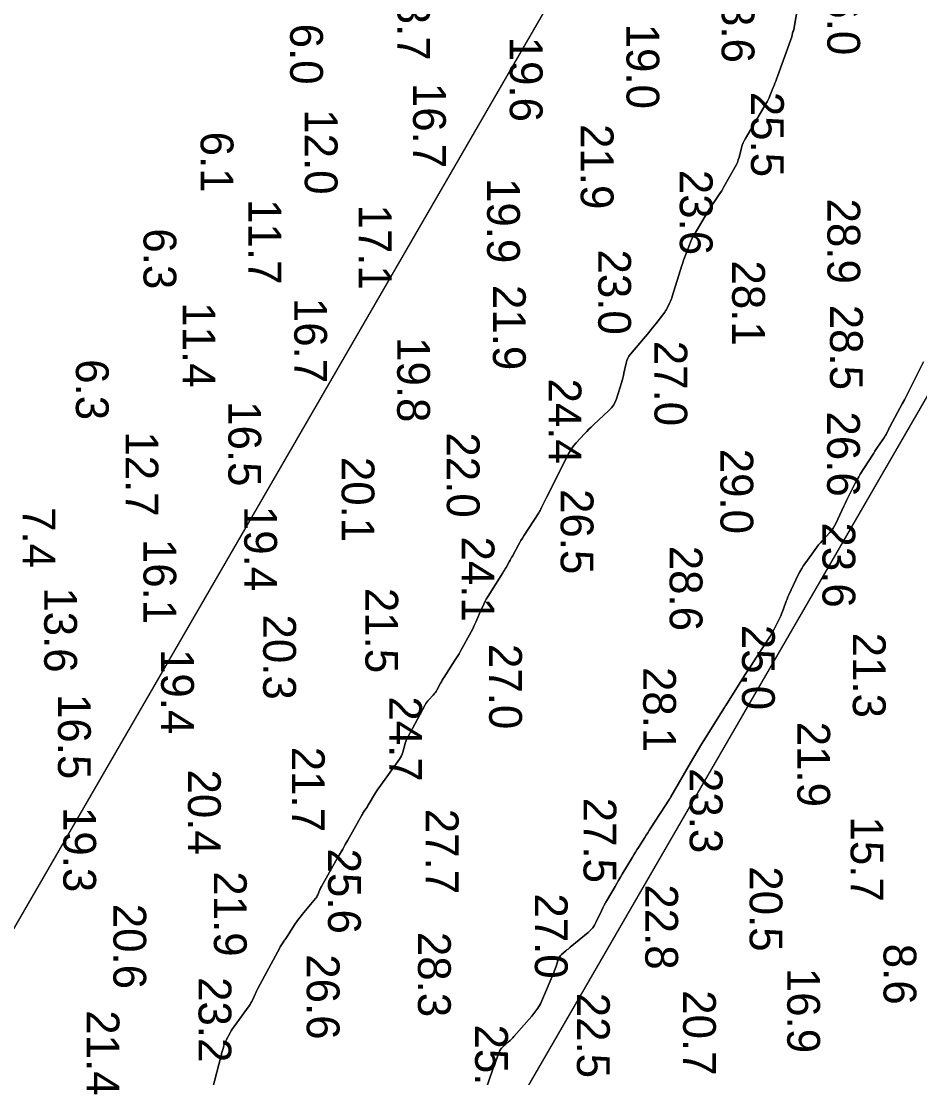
# Model space of a CAD drawing. Extents: x 1178573 to 1187098, y 693282 to 751751.
# Drawn here: x 1182982.2 to 1183324.8, y 746573.7 to 746976.7 of the extents above; entities that cross this region are included whole.
import ezdxf

# ---------------------------------------------------------------- set-up
doc = ezdxf.new("R2010")
doc.units = 0
for name, color, linetype in [('G-ANNO-PATT', 7, 'Continuous'), ('V-HYDS-MAJR', 7, 'Continuous'), ('V-HYDS-SOUN', 7, 'Continuous')]:
    doc.layers.add(name, color=color, linetype=linetype)

msp = doc.modelspace()

# ---------------------------------------------------------------- linework, layer by layer
at = {"layer": 'G-ANNO-PATT'}
msp.add_line((1182755.92, 745845.24), (1184123.8, 748210.03), dxfattribs=at)
for points in [[(1183936.7, 748375.52), (1183887.42, 748200.82), (1182571.6, 745926.03)], [(1183054.43, 746566.64), (1183058.3, 746581.8), (1183058.4, 746582.21), (1183058.51, 746582.61), (1183058.62, 746583.01), (1183058.73, 746583.41), (1183059.28, 746585.34), (1183059.35, 746585.58), (1183059.43, 746585.81), (1183059.51, 746586.04), (1183059.6, 746586.27), (1183059.97, 746587.19), (1183060.06, 746587.42), (1183060.16, 746587.64), (1183060.27, 746587.86), (1183060.38, 746588.08), (1183061.96, 746591.12), (1183062.27, 746591.69), (1183062.61, 746592.25), (1183062.96, 746592.8), (1183063.34, 746593.33), (1183069.13, 746601.24), (1183069.48, 746601.75), (1183069.8, 746602.28), (1183070.1, 746602.82), (1183070.36, 746603.37), (1183071.36, 746605.64), (1183071.62, 746606.2), (1183071.88, 746606.76), (1183072.16, 746607.31), (1183072.45, 746607.86), (1183080.77, 746623.33), (1183080.98, 746623.7), (1183081.19, 746624.06), (1183081.42, 746624.42), (1183081.66, 746624.77), (1183082.62, 746626.17), (1183082.86, 746626.52), (1183083.1, 746626.87), (1183083.34, 746627.22), (1183083.57, 746627.57), (1183086.72, 746632.42), (1183087.34, 746633.33), (1183087.98, 746634.23), (1183088.65, 746635.11), (1183089.34, 746635.97), (1183094.37, 746642.06), (1183094.63, 746642.4), (1183094.86, 746642.76), (1183095.07, 746643.13), (1183095.25, 746643.52), (1183095.91, 746645.11), (1183096.08, 746645.51), (1183096.26, 746645.9), (1183096.46, 746646.28), (1183096.66, 746646.66), (1183102.85, 746657.57), (1183103.82, 746659.27), (1183104.79, 746660.98), (1183105.75, 746662.68), (1183106.72, 746664.39), (1183112.07, 746673.86), (1183112.29, 746674.24), (1183112.52, 746674.62), (1183112.75, 746674.99), (1183112.99, 746675.36), (1183113.95, 746676.83), (1183114.18, 746677.2), (1183114.42, 746677.57), (1183114.65, 746677.95), (1183114.88, 746678.32), (1183116.92, 746681.74), (1183117.35, 746682.43), (1183117.78, 746683.12), (1183118.24, 746683.79), (1183118.7, 746684.45), (1183126.48, 746695.31), (1183126.87, 746695.92), (1183127.2, 746696.54), (1183127.47, 746697.2), (1183127.69, 746697.88), (1183128.43, 746700.67), (1183128.63, 746701.36), (1183128.88, 746702.04), (1183129.16, 746702.7), (1183129.48, 746703.34), (1183136.22, 746715.97), (1183136.52, 746716.49), (1183136.85, 746716.99), (1183137.22, 746717.46), (1183137.62, 746717.91), (1183139.3, 746719.66), (1183139.7, 746720.12), (1183140.06, 746720.59), (1183140.4, 746721.09), (1183140.7, 746721.61), (1183142.06, 746724.2), (1183142.39, 746724.8), (1183142.73, 746725.4), (1183143.09, 746725.99), (1183143.46, 746726.57), (1183147.71, 746733.16), (1183148.44, 746734.31), (1183149.14, 746735.47), (1183149.83, 746736.65), (1183150.5, 746737.83), (1183153.13, 746742.6), (1183153.78, 746743.8), (1183154.39, 746745.01), (1183154.97, 746746.24), (1183155.53, 746747.48), (1183157.71, 746752.53), (1183158.28, 746753.78), (1183158.89, 746755), (1183159.54, 746756.2), (1183160.25, 746757.37), (1183165.79, 746766.27), (1183166.11, 746766.8), (1183166.43, 746767.33), (1183166.74, 746767.86), (1183167.05, 746768.39), (1183168.27, 746770.54), (1183168.58, 746771.07), (1183168.88, 746771.61), (1183169.18, 746772.15), (1183169.47, 746772.69), (1183171.77, 746776.94), (1183172.26, 746777.82), (1183172.76, 746778.69), (1183173.29, 746779.55), (1183173.83, 746780.4), (1183179.52, 746789.14), (1183179.83, 746789.63), (1183180.11, 746790.13), (1183180.38, 746790.64), (1183180.64, 746791.16), (1183181.61, 746793.25), (1183181.85, 746793.77), (1183182.1, 746794.29), (1183182.36, 746794.81), (1183182.61, 746795.33), (1183191.05, 746811.93), (1183191.62, 746812.97), (1183192.26, 746813.97), (1183192.97, 746814.92), (1183193.75, 746815.82), (1183196.99, 746819.33), (1183197.81, 746820.2), (1183198.64, 746821.05), (1183199.5, 746821.88), (1183200.36, 746822.7), (1183206.28, 746828.18), (1183207.21, 746829.16), (1183208, 746830.24), (1183208.64, 746831.41), (1183209.13, 746832.68), (1183211.04, 746838.7), (1183211.32, 746839.63), (1183211.58, 746840.57), (1183211.82, 746841.52), (1183212.03, 746842.48), (1183212.82, 746846.31), (1183213.08, 746847.24), (1183213.44, 746848.11), (1183213.91, 746848.94), (1183214.49, 746849.71), (1183221.61, 746858.13), (1183222.26, 746858.92), (1183222.91, 746859.71), (1183223.55, 746860.51), (1183224.19, 746861.31), (1183227.23, 746865.21), (1183227.59, 746865.7), (1183227.92, 746866.2), (1183228.22, 746866.71), (1183228.5, 746867.24), (1183229.57, 746869.4), (1183229.82, 746869.95), (1183230.05, 746870.5), (1183230.26, 746871.06), (1183230.45, 746871.63), (1183234.12, 746883.46), (1183234.44, 746884.47), (1183234.78, 746885.47), (1183235.13, 746886.47), (1183235.49, 746887.46), (1183236.99, 746891.42), (1183237.38, 746892.41), (1183237.82, 746893.37), (1183238.3, 746894.3), (1183238.82, 746895.22), (1183244.7, 746905.08), (1183245.13, 746905.79), (1183245.57, 746906.5), (1183246.03, 746907.19), (1183246.49, 746907.88), (1183248.38, 746910.63), (1183248.84, 746911.32), (1183249.29, 746912.02), (1183249.73, 746912.73), (1183250.14, 746913.45), (1183254.46, 746921.1), (1183254.9, 746921.95), (1183255.29, 746922.83), (1183255.62, 746923.73), (1183255.89, 746924.65), (1183256.85, 746928.4), (1183257.12, 746929.32), (1183257.46, 746930.22), (1183257.86, 746931.09), (1183258.32, 746931.93), (1183266.16, 746945.1), (1183266.58, 746945.85), (1183266.98, 746946.61), (1183267.34, 746947.38), (1183267.67, 746948.17), (1183268.95, 746951.37), (1183269.27, 746952.17), (1183269.57, 746952.97), (1183269.88, 746953.78), (1183270.17, 746954.58), (1183275.97, 746970.65), (1183276.02, 746970.82), (1183276.07, 746970.98), (1183276.11, 746971.15), (1183276.14, 746971.31), (1183276.26, 746972.07), (1183276.28, 746972.2), (1183276.31, 746972.32), (1183276.36, 746972.45), (1183276.41, 746972.57), (1183276.63, 746973.04), (1183276.68, 746973.16), (1183276.72, 746973.28), (1183276.76, 746973.41), (1183276.78, 746973.53), (1183279.26, 746987.78)], [(1183326.2, 746846.8), (1183321.33, 746836.86), (1183320.56, 746835.31), (1183319.77, 746833.76), (1183318.97, 746832.23), (1183318.15, 746830.7), (1183313.56, 746822.25), (1183313.37, 746821.9), (1183313.19, 746821.54), (1183313.01, 746821.19), (1183312.83, 746820.84), (1183312.12, 746819.41), (1183311.94, 746819.06), (1183311.75, 746818.71), (1183311.54, 746818.37), (1183311.32, 746818.04), (1183308.73, 746814.23), (1183308.23, 746813.48), (1183307.73, 746812.73), (1183307.24, 746811.97), (1183306.75, 746811.21), (1183302.14, 746803.89), (1183301.55, 746802.92), (1183300.98, 746801.94), (1183300.43, 746800.94), (1183299.9, 746799.93), (1183297.83, 746795.87), (1183297.32, 746794.85), (1183296.82, 746793.83), (1183296.33, 746792.8), (1183295.85, 746791.77), (1183292.79, 746785.13), (1183292.32, 746784.2), (1183291.77, 746783.3), (1183291.16, 746782.45), (1183290.48, 746781.65), (1183287.62, 746778.53), (1183286.91, 746777.74), (1183286.23, 746776.93), (1183285.58, 746776.1), (1183284.94, 746775.25), (1183281.31, 746770.24), (1183280.53, 746769.1), (1183279.8, 746767.93), (1183279.12, 746766.72), (1183278.5, 746765.49), (1183274.92, 746757.88), (1183274.56, 746757.1), (1183274.22, 746756.32), (1183273.91, 746755.53), (1183273.61, 746754.72), (1183272.44, 746751.5), (1183272.14, 746750.7), (1183271.81, 746749.92), (1183271.46, 746749.14), (1183271.08, 746748.37), (1183269.12, 746744.55), (1183268.65, 746743.67), (1183268.16, 746742.8), (1183267.64, 746741.94), (1183267.11, 746741.09), (1183261.15, 746731.96), (1183260.1, 746730.34), (1183259.05, 746728.72), (1183258.01, 746727.09), (1183256.97, 746725.46), (1183250.83, 746715.75), (1183250.8, 746715.71), (1183250.78, 746715.67), (1183250.75, 746715.63), (1183250.73, 746715.59), (1183250.64, 746715.42), (1183250.61, 746715.37), (1183250.59, 746715.33), (1183250.57, 746715.29), (1183250.54, 746715.25), (1183250.44, 746715.09), (1183250.42, 746715.04), (1183250.39, 746715), (1183250.36, 746714.96), (1183250.34, 746714.92), (1183242.51, 746702.38), (1183241.2, 746700.27), (1183239.92, 746698.15), (1183238.65, 746696.02), (1183237.4, 746693.87), (1183229.9, 746680.91), (1183229.88, 746680.86), (1183229.85, 746680.82), (1183229.83, 746680.77), (1183229.81, 746680.72), (1183229.74, 746680.53), (1183229.73, 746680.48), (1183229.7, 746680.43), (1183229.67, 746680.39), (1183229.64, 746680.35), (1183229.49, 746680.2), (1183229.46, 746680.16), (1183229.42, 746680.12), (1183229.39, 746680.08), (1183229.36, 746680.04), (1183222.29, 746669.03), (1183221.69, 746668.1), (1183221.1, 746667.17), (1183220.51, 746666.24), (1183219.92, 746665.32), (1183217.57, 746661.6), (1183216.98, 746660.66), (1183216.4, 746659.73), (1183215.83, 746658.79), (1183215.26, 746657.85), (1183211.39, 746651.36), (1183210.7, 746650.19), (1183210, 746649.02), (1183209.3, 746647.84), (1183208.61, 746646.67), (1183205.7, 746641.72), (1183205.09, 746640.66), (1183204.51, 746639.59), (1183203.95, 746638.5), (1183203.42, 746637.4), (1183201.34, 746632.98), (1183200.77, 746631.92), (1183200.1, 746630.93), (1183199.31, 746630.03), (1183198.42, 746629.21), (1183191.53, 746623.52), (1183191.12, 746623.18), (1183190.71, 746622.83), (1183190.3, 746622.49), (1183189.89, 746622.15), (1183188.24, 746620.78), (1183187.86, 746620.41), (1183187.54, 746620.01), (1183187.29, 746619.56), (1183187.09, 746619.08), (1183186.08, 746615.99), (1183185.85, 746615.3), (1183185.6, 746614.63), (1183185.34, 746613.96), (1183185.06, 746613.29), (1183180.98, 746603.75), (1183180.14, 746602), (1183179.18, 746600.32), (1183178.08, 746598.73), (1183176.86, 746597.22), (1183170.08, 746589.49), (1183169.6, 746588.95), (1183169.1, 746588.44), (1183168.58, 746587.94), (1183168.04, 746587.46), (1183165.85, 746585.57), (1183165.34, 746585.08), (1183164.91, 746584.53), (1183164.55, 746583.92), (1183164.27, 746583.27), (1183163.14, 746580.04), (1183162.87, 746579.28), (1183162.6, 746578.51), (1183162.33, 746577.75), (1183162.06, 746576.98), (1183158.92, 746568.08)]]:
    msp.add_lwpolyline(points, dxfattribs=at)
at = {"layer": 'V-HYDS-MAJR'}
for points in [[(1183279.26, 746987.78), (1183276.78, 746973.53), (1183276.76, 746973.41), (1183276.72, 746973.28), (1183276.68, 746973.16), (1183276.63, 746973.04), (1183276.41, 746972.57), (1183276.36, 746972.45), (1183276.31, 746972.32), (1183276.28, 746972.2), (1183276.26, 746972.07), (1183276.14, 746971.31), (1183276.11, 746971.15), (1183276.07, 746970.98), (1183276.02, 746970.82), (1183275.97, 746970.65), (1183270.17, 746954.58), (1183269.88, 746953.78), (1183269.57, 746952.97), (1183269.27, 746952.17), (1183268.95, 746951.37), (1183267.67, 746948.17), (1183267.34, 746947.38), (1183266.98, 746946.61), (1183266.58, 746945.85), (1183266.16, 746945.1), (1183258.32, 746931.93), (1183257.86, 746931.09), (1183257.46, 746930.22), (1183257.12, 746929.32), (1183256.85, 746928.4), (1183255.89, 746924.65), (1183255.62, 746923.73), (1183255.29, 746922.83), (1183254.9, 746921.95), (1183254.46, 746921.1), (1183250.14, 746913.45), (1183249.73, 746912.73), (1183249.29, 746912.02), (1183248.84, 746911.32), (1183248.38, 746910.63), (1183246.49, 746907.88), (1183246.03, 746907.19), (1183245.57, 746906.5), (1183245.13, 746905.79), (1183244.7, 746905.08), (1183238.82, 746895.22), (1183238.3, 746894.3), (1183237.82, 746893.37), (1183237.38, 746892.41), (1183236.99, 746891.42), (1183235.49, 746887.46), (1183235.13, 746886.47), (1183234.78, 746885.47), (1183234.44, 746884.47), (1183234.12, 746883.46), (1183230.45, 746871.63), (1183230.26, 746871.06), (1183230.05, 746870.5), (1183229.82, 746869.95), (1183229.57, 746869.4), (1183228.5, 746867.24), (1183228.22, 746866.71), (1183227.92, 746866.2), (1183227.59, 746865.7), (1183227.23, 746865.21), (1183224.19, 746861.31), (1183223.55, 746860.51), (1183222.91, 746859.71), (1183222.26, 746858.92), (1183221.61, 746858.13), (1183214.49, 746849.71), (1183213.91, 746848.94), (1183213.44, 746848.11), (1183213.08, 746847.24), (1183212.82, 746846.31), (1183212.03, 746842.48), (1183211.82, 746841.52), (1183211.58, 746840.57), (1183211.32, 746839.63), (1183211.04, 746838.7), (1183209.13, 746832.68), (1183208.64, 746831.41), (1183208, 746830.24), (1183207.21, 746829.16), (1183206.28, 746828.18), (1183200.36, 746822.7), (1183199.5, 746821.88), (1183198.64, 746821.05), (1183197.81, 746820.2), (1183196.99, 746819.33), (1183193.75, 746815.82), (1183192.97, 746814.92), (1183192.26, 746813.97), (1183191.62, 746812.97), (1183191.05, 746811.93), (1183182.61, 746795.33), (1183182.36, 746794.81), (1183182.1, 746794.29), (1183181.85, 746793.77), (1183181.61, 746793.25), (1183180.64, 746791.16), (1183180.38, 746790.64), (1183180.11, 746790.13), (1183179.83, 746789.63), (1183179.52, 746789.14), (1183173.83, 746780.4), (1183173.29, 746779.55), (1183172.76, 746778.69), (1183172.26, 746777.82), (1183171.77, 746776.94), (1183169.47, 746772.69), (1183169.18, 746772.15), (1183168.88, 746771.61), (1183168.58, 746771.07), (1183168.27, 746770.54), (1183167.05, 746768.39), (1183166.74, 746767.86), (1183166.43, 746767.33), (1183166.11, 746766.8), (1183165.79, 746766.27), (1183160.25, 746757.37), (1183159.54, 746756.2), (1183158.89, 746755), (1183158.28, 746753.78), (1183157.71, 746752.53), (1183155.53, 746747.48), (1183154.97, 746746.24), (1183154.39, 746745.01), (1183153.78, 746743.8), (1183153.13, 746742.6), (1183150.5, 746737.83), (1183149.83, 746736.65), (1183149.14, 746735.47), (1183148.44, 746734.31), (1183147.71, 746733.16), (1183143.46, 746726.57), (1183143.09, 746725.99), (1183142.73, 746725.4), (1183142.39, 746724.8), (1183142.06, 746724.2), (1183140.7, 746721.61), (1183140.4, 746721.09), (1183140.06, 746720.59), (1183139.7, 746720.12), (1183139.3, 746719.66), (1183137.62, 746717.91), (1183137.22, 746717.46), (1183136.85, 746716.99), (1183136.52, 746716.49), (1183136.22, 746715.97), (1183129.48, 746703.34), (1183129.16, 746702.7), (1183128.88, 746702.04), (1183128.63, 746701.36), (1183128.43, 746700.67), (1183127.69, 746697.88), (1183127.47, 746697.2), (1183127.2, 746696.54), (1183126.87, 746695.92), (1183126.48, 746695.31), (1183118.7, 746684.45), (1183118.24, 746683.79), (1183117.78, 746683.12), (1183117.35, 746682.43), (1183116.92, 746681.74), (1183114.88, 746678.32), (1183114.65, 746677.95), (1183114.42, 746677.57), (1183114.18, 746677.2), (1183113.95, 746676.83), (1183112.99, 746675.36), (1183112.75, 746674.99), (1183112.52, 746674.62), (1183112.29, 746674.24), (1183112.07, 746673.86), (1183106.72, 746664.39), (1183105.75, 746662.68), (1183104.79, 746660.98), (1183103.82, 746659.27), (1183102.85, 746657.57), (1183096.66, 746646.66), (1183096.46, 746646.28), (1183096.26, 746645.9), (1183096.08, 746645.51), (1183095.91, 746645.11), (1183095.25, 746643.52), (1183095.07, 746643.13), (1183094.86, 746642.76), (1183094.63, 746642.4), (1183094.37, 746642.06), (1183089.34, 746635.97), (1183088.65, 746635.11), (1183087.98, 746634.23), (1183087.34, 746633.33), (1183086.72, 746632.42), (1183083.57, 746627.57), (1183083.34, 746627.22), (1183083.1, 746626.87), (1183082.86, 746626.52), (1183082.62, 746626.17), (1183081.66, 746624.77), (1183081.42, 746624.42), (1183081.19, 746624.06), (1183080.98, 746623.7), (1183080.77, 746623.33), (1183072.45, 746607.86), (1183072.16, 746607.31), (1183071.88, 746606.76), (1183071.62, 746606.2), (1183071.36, 746605.64), (1183070.36, 746603.37), (1183070.1, 746602.82), (1183069.8, 746602.28), (1183069.48, 746601.75), (1183069.13, 746601.24), (1183063.34, 746593.33), (1183062.96, 746592.8), (1183062.61, 746592.25), (1183062.27, 746591.69), (1183061.96, 746591.12), (1183060.38, 746588.08), (1183060.27, 746587.86), (1183060.16, 746587.64), (1183060.06, 746587.42), (1183059.97, 746587.19), (1183059.6, 746586.27), (1183059.51, 746586.04), (1183059.43, 746585.81), (1183059.35, 746585.58), (1183059.28, 746585.34), (1183058.73, 746583.41), (1183058.62, 746583.01), (1183058.51, 746582.61), (1183058.4, 746582.21), (1183058.3, 746581.8), (1183054.43, 746566.64)], [(1183158.92, 746568.08), (1183162.06, 746576.98), (1183162.33, 746577.75), (1183162.6, 746578.51), (1183162.87, 746579.28), (1183163.14, 746580.04), (1183164.27, 746583.27), (1183164.55, 746583.92), (1183164.91, 746584.53), (1183165.34, 746585.08), (1183165.85, 746585.57), (1183168.04, 746587.46), (1183168.58, 746587.94), (1183169.1, 746588.44), (1183169.6, 746588.95), (1183170.08, 746589.49), (1183176.86, 746597.22), (1183178.08, 746598.73), (1183179.18, 746600.32), (1183180.14, 746602), (1183180.98, 746603.75), (1183185.06, 746613.29), (1183185.34, 746613.96), (1183185.6, 746614.63), (1183185.85, 746615.3), (1183186.08, 746615.99), (1183187.09, 746619.08), (1183187.29, 746619.56), (1183187.54, 746620.01), (1183187.86, 746620.41), (1183188.24, 746620.78), (1183189.89, 746622.15), (1183190.3, 746622.49), (1183190.71, 746622.83), (1183191.12, 746623.18), (1183191.53, 746623.52), (1183198.42, 746629.21), (1183199.31, 746630.03), (1183200.1, 746630.93), (1183200.77, 746631.92), (1183201.34, 746632.98), (1183203.42, 746637.4), (1183203.95, 746638.5), (1183204.51, 746639.59), (1183205.09, 746640.66), (1183205.7, 746641.72), (1183208.61, 746646.67), (1183209.3, 746647.84), (1183210, 746649.02), (1183210.7, 746650.19), (1183211.39, 746651.36), (1183215.26, 746657.85), (1183215.83, 746658.79), (1183216.4, 746659.73), (1183216.98, 746660.66), (1183217.57, 746661.6), (1183219.92, 746665.32), (1183220.51, 746666.24), (1183221.1, 746667.17), (1183221.69, 746668.1), (1183222.29, 746669.03), (1183229.36, 746680.04), (1183229.39, 746680.08), (1183229.42, 746680.12), (1183229.46, 746680.16), (1183229.49, 746680.2), (1183229.64, 746680.35), (1183229.67, 746680.39), (1183229.7, 746680.43), (1183229.73, 746680.48), (1183229.74, 746680.53), (1183229.81, 746680.72), (1183229.83, 746680.77), (1183229.85, 746680.82), (1183229.88, 746680.86), (1183229.9, 746680.91), (1183237.4, 746693.87), (1183238.65, 746696.02), (1183239.92, 746698.15), (1183241.2, 746700.27), (1183242.51, 746702.38), (1183250.34, 746714.92), (1183250.36, 746714.96), (1183250.39, 746715), (1183250.42, 746715.04), (1183250.44, 746715.09), (1183250.54, 746715.25), (1183250.57, 746715.29), (1183250.59, 746715.33), (1183250.61, 746715.37), (1183250.64, 746715.42), (1183250.73, 746715.59), (1183250.75, 746715.63), (1183250.78, 746715.67), (1183250.8, 746715.71), (1183250.83, 746715.75), (1183256.97, 746725.46), (1183258.01, 746727.09), (1183259.05, 746728.72), (1183260.1, 746730.34), (1183261.15, 746731.96), (1183267.11, 746741.09), (1183267.64, 746741.94), (1183268.16, 746742.8), (1183268.65, 746743.67), (1183269.12, 746744.55), (1183271.08, 746748.37), (1183271.46, 746749.14), (1183271.81, 746749.92), (1183272.14, 746750.7), (1183272.44, 746751.5), (1183273.61, 746754.72), (1183273.91, 746755.53), (1183274.22, 746756.32), (1183274.56, 746757.1), (1183274.92, 746757.88), (1183278.5, 746765.49), (1183279.12, 746766.72), (1183279.8, 746767.93), (1183280.53, 746769.1), (1183281.31, 746770.24), (1183284.94, 746775.25), (1183285.58, 746776.1), (1183286.23, 746776.93), (1183286.91, 746777.74), (1183287.62, 746778.53), (1183290.48, 746781.65), (1183291.16, 746782.45), (1183291.77, 746783.3), (1183292.32, 746784.2), (1183292.79, 746785.13), (1183295.85, 746791.77), (1183296.33, 746792.8), (1183296.82, 746793.83), (1183297.32, 746794.85), (1183297.83, 746795.87), (1183299.9, 746799.93), (1183300.43, 746800.94), (1183300.98, 746801.94), (1183301.55, 746802.92), (1183302.14, 746803.89), (1183306.75, 746811.21), (1183307.24, 746811.97), (1183307.73, 746812.73), (1183308.23, 746813.48), (1183308.73, 746814.23), (1183311.32, 746818.04), (1183311.54, 746818.37), (1183311.75, 746818.71), (1183311.94, 746819.06), (1183312.12, 746819.41), (1183312.83, 746820.84), (1183313.01, 746821.19), (1183313.19, 746821.54), (1183313.37, 746821.9), (1183313.56, 746822.25), (1183318.15, 746830.7), (1183318.97, 746832.23), (1183319.77, 746833.76), (1183320.56, 746835.31), (1183321.33, 746836.86), (1183326.2, 746846.8)]]:
    msp.add_lwpolyline(points, dxfattribs=at)

# ---------------------------------------------------------------- texts
at = {"layer": 'V-HYDS-SOUN'}
for s, p in [('26.0 ', (1183289.56, 746996.2)), ('13.7 ', (1183125.58, 746994.15)), ('23.6 ', (1183249.27, 746993.27)), ('6.0', (1183084.74, 746975.73)), ('19.0 ', (1183212.98, 746975.73)), ('19.6 ', (1183168.49, 746970.76)), ('16.7 ', (1183131.62, 746953.14)), ('25.5 ', (1183260.47, 746949.74)), ('12.0 ', (1183090.31, 746943.08)), ('6.1', (1183050.62, 746934.55)), ('21.9 ', (1183195.54, 746937.43)), ('23.6 ', (1183233.32, 746919.98)), ('19.9 ', (1183159.84, 746916.86)), ('11.7 ', (1183068.86, 746908.82)), ('17.1 ', (1183110.9, 746906.74)), ('28.9 ', (1183289.6, 746909.02)), ('6.3', (1183028.84, 746897.67)), ('23.0 ', (1183202.22, 746889.6)), ('28.1 ', (1183253.28, 746885.42)), ('21.9 ', (1183162.07, 746876.08)), ('16.7 ', (1183086.31, 746871.15)), ('11.4 ', (1183043.76, 746869.49)), ('28.5 ', (1183290.58, 746868.54)), ('19.8 ', (1183125.56, 746856.2)), ('27.0 ', (1183223.65, 746854.79)), ('6.3', (1183003.05, 746847.77)), ('24.4 ', (1183183.29, 746840.39)), ('16.5 ', (1183061.19, 746831.77)), ('26.6 ', (1183289.49, 746827.85)), ('12.7 ', (1183021.97, 746820.27)), ('22.0 ', (1183144.48, 746819.85)), ('29.0 ', (1183248.81, 746813.65)), ('20.1 ', (1183104.37, 746810.52)), ('26.5 ', (1183187.89, 746798.27)), ('7.4', (1182982.74, 746791.38)), ('19.4 ', (1183067.25, 746791.83)), ('23.6 ', (1183287.72, 746785.53)), ('16.1 ', (1183028.81, 746779.25)), ('24.1 ', (1183150.13, 746780.14)), ('28.6 ', (1183229.45, 746776.64)), ('13.6 ', (1182990.97, 746760.79)), ('21.5 ', (1183113.42, 746760.57)), ('20.3 ', (1183074.47, 746750.42)), ('25.0 ', (1183257.04, 746746.49)), ('21.3 ', (1183299.3, 746743.5)), ('19.4 ', (1183035.56, 746737.27)), ('27.0 ', (1183160.62, 746739.18)), ('28.1 ', (1183219.36, 746730.4)), ('16.5 ', (1182996.23, 746720.12)), ('24.7 ', (1183122.5, 746719.19)), ('21.9 ', (1183278.12, 746709.54)), ('21.7 ', (1183085.42, 746699.99)), ('20.4 ', (1183045.79, 746691.31)), ('23.3 ', (1183237.1, 746691.89)), ('27.5 ', (1183196.62, 746680.58)), ('19.3 ', (1182998.25, 746677.03)), ('27.7 ', (1183136.47, 746676.34)), ('15.7 ', (1183298.45, 746673.39)), ('25.6 ', (1183099.2, 746661.15)), ('21.9 ', (1183055.68, 746652.49)), ('20.5 ', (1183259.94, 746654.4)), ('22.8 ', (1183220.15, 746647.53)), ('20.6 ', (1183017.35, 746640.12)), ('27.0 ', (1183178.04, 746644.07)), ('28.3 ', (1183133.49, 746629.39)), ('8.6', (1183310.99, 746624.87)), ('26.6 ', (1183091.07, 746620.86)), ('23.2 ', (1183049.82, 746612.16)), ('16.9 ', (1183274.28, 746615.68)), ('22.5 ', (1183194.1, 746606.18)), ('20.7 ', (1183234.57, 746607.15)), ('21.4 ', (1183007.14, 746599.51)), ('25.7 ', (1183155.27, 746594.06))]:
    msp.add_text(s, height=12.5, rotation=270, dxfattribs=at).set_placement(p)

doc.saveas('drawing.dxf')
